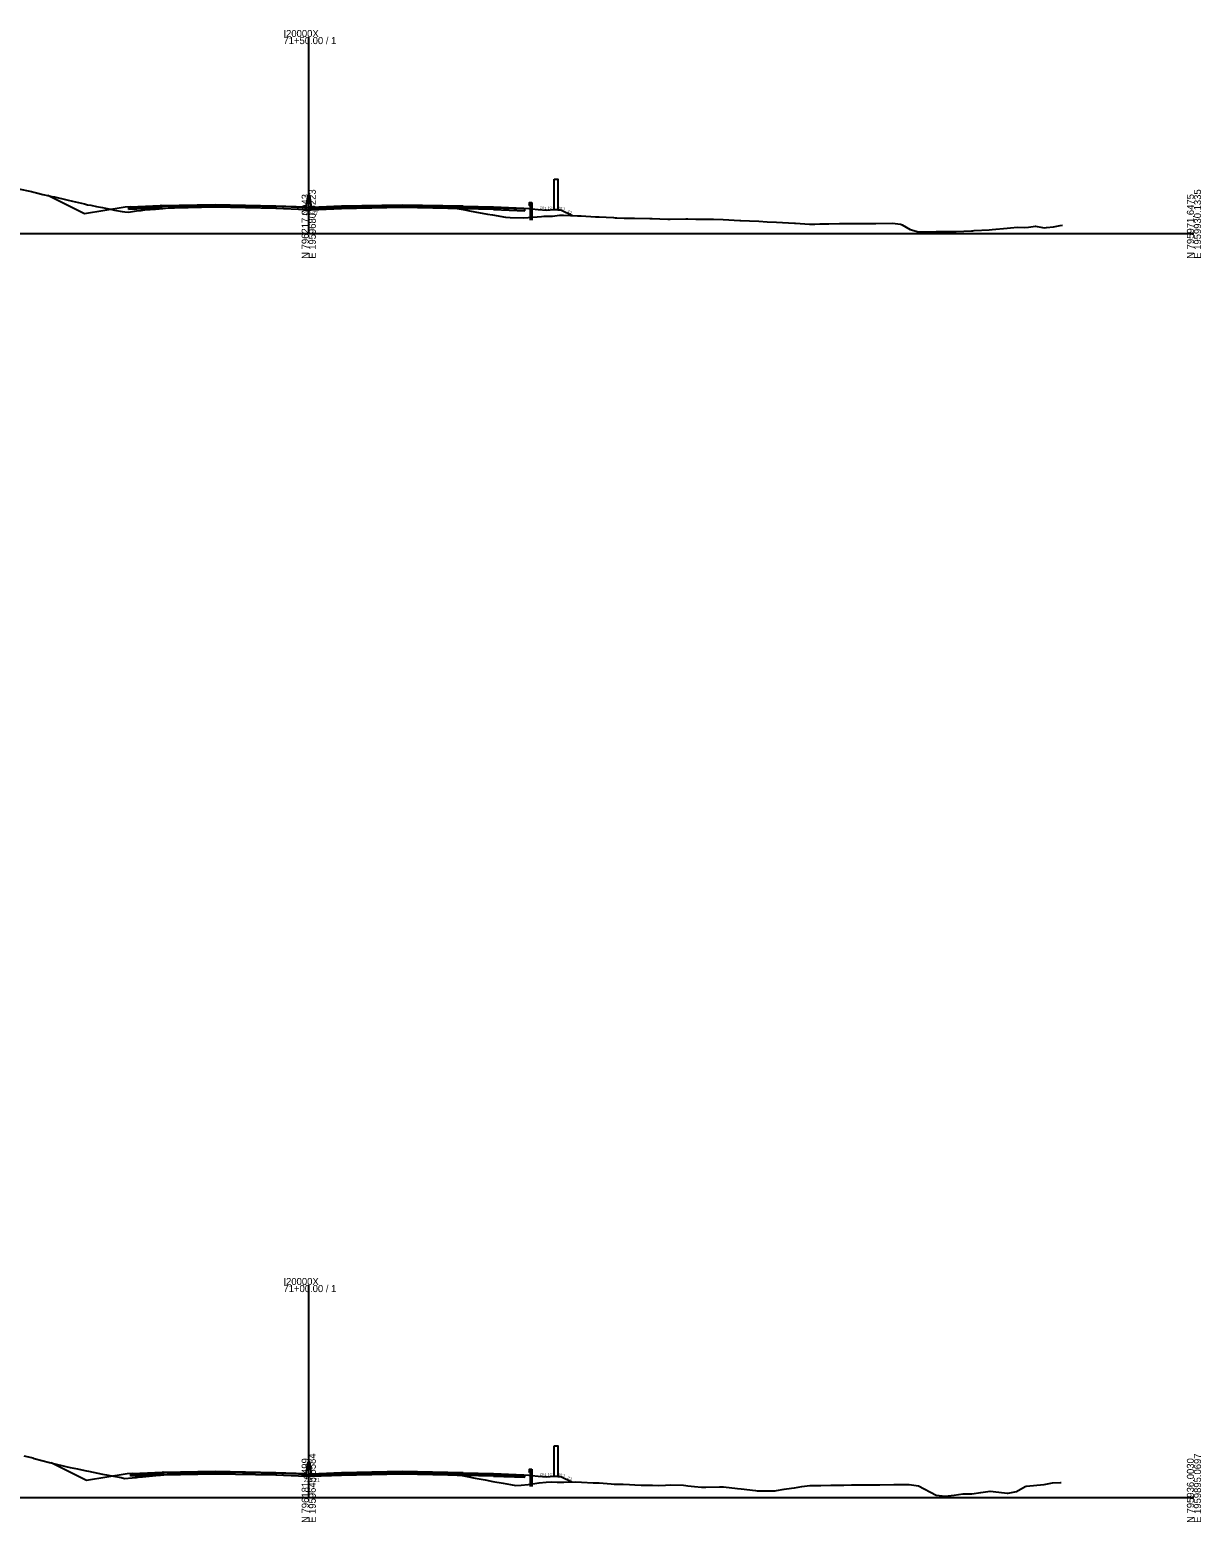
# Model space of a CAD drawing. Extents: x -4026 to 9638, y -10 to 19609.
# Drawn here: x -760 to -297, y 990 to 1581 of the extents above; entities that cross this region are included whole.
import ezdxf

# ---------------------------------------------------------------- set-up
doc = ezdxf.new("R2010")
doc.units = 0
for name, color, linetype in [('PIM_WALLS', 7, 'Continuous'), ('RD_GPK_XS_Cell', 7, 'Continuous'), ('RD_XS_Base', 7, 'Continuous'), ('RD_XS_ExGround', 7, 'Continuous'), ('RD_XS_GR', 7, 'Continuous'), ('RD_XS_Greenside', 7, 'Continuous'), ('RD_XS_MedBWall', 7, 'Continuous'), ('RD_XS_Pave', 7, 'Continuous'), ('RD_XS_PaveOvlay', 7, 'Continuous'), ('RD_XS_TieSlope', 7, 'Continuous'), ('RD_XS_TX_Elev_EX', 7, 'Continuous'), ('RD_XS_TX_Slope', 7, 'Continuous')]:
    doc.layers.add(name, color=color, linetype=linetype)

msp = doc.modelspace()

# ---------------------------------------------------------------- linework, layer by layer
at = {"layer": 'PIM_WALLS'}
for points in [[(-553, 1521.52), (-551.5, 1521.52), (-551.5, 1509.52), (-551.5, 1509.37), (-553, 1509.52)], [(-553, 1020.54), (-551.5, 1020.54), (-551.5, 1008.54), (-551.5, 1008.39), (-553, 1008.54)]]:
    msp.add_lwpolyline(points, close=True, dxfattribs=at)
at = {"layer": 'RD_GPK_XS_Cell'}
for p, q in [((-650, 1500), (-650, 1577.72)), ((-1000, 1500), (-650, 1500)), ((-650, 1500), (-300, 1500)), ((-650, 1000), (-650, 1084.1)), ((-1000, 1000), (-650, 1000)), ((-650, 1000), (-300, 1000))]:
    msp.add_line(p, q, dxfattribs=at)
at = {"layer": 'RD_XS_Base'}
for points in [[(-663, 1510.67), (-687, 1511.16), (-708.34, 1510.72)], [(-721.09, 1510.22), (-720.59, 1510.24), (-708.59, 1510.72)], [(-721.09, 1509.55), (-721.09, 1510.22)], [(-708.59, 1510.05), (-721.09, 1509.55)], [(-708.59, 1510.72), (-708.34, 1510.72)], [(-708.59, 1510.05), (-708.59, 1510.72)], [(-708.34, 1510.05), (-708.59, 1510.05)], [(-708.34, 1510.72), (-708.34, 1510.05)], [(-708.34, 1510.05), (-687, 1510.49), (-663, 1510)], [(-651, 1510.2), (-663, 1510.67)], [(-663, 1510.67), (-663, 1510)], [(-663, 1510), (-651, 1509.53)], [(-651, 1509.53), (-651, 1510.2)], [(-649, 1509.94), (-637, 1510.43)], [(-649, 1509.27), (-649, 1509.94)], [(-637, 1509.76), (-649, 1509.27)], [(-637, 1510.43), (-613, 1510.92), (-589, 1510.43)], [(-637, 1509.76), (-637, 1510.43)], [(-589, 1509.76), (-613, 1510.25), (-637, 1509.76)], [(-589, 1510.43), (-577, 1510.19)], [(-589, 1509.76), (-589, 1510.43)], [(-577, 1509.52), (-589, 1509.76)], [(-577, 1510.19), (-577, 1509.52)], [(-564.5, 1509.7), (-565, 1509.72), (-577, 1510.19)], [(-577, 1509.52), (-564.5, 1509.03)], [(-564.5, 1509.03), (-564.5, 1509.7)], [(-720.32, 1009.23), (-719.82, 1009.25), (-707.82, 1009.73)], [(-707.82, 1009.73), (-707.57, 1009.73)], [(-707.82, 1009.06), (-707.82, 1009.73)], [(-663, 1009.67), (-687, 1010.15), (-707.57, 1009.73)], [(-707.57, 1009.73), (-707.57, 1009.06)], [(-707.57, 1009.06), (-687, 1009.48), (-663, 1009)], [(-651, 1009.2), (-663, 1009.67)], [(-663, 1009.67), (-663, 1009)], [(-649, 1008.97), (-637, 1009.46)], [(-637, 1009.46), (-613, 1009.94), (-589, 1009.46)], [(-637, 1008.79), (-637, 1009.46)], [(-589, 1009.46), (-577, 1009.22)], [(-589, 1008.79), (-589, 1009.46)], [(-720.32, 1008.56), (-720.32, 1009.23)], [(-707.82, 1009.06), (-720.32, 1008.56)], [(-707.57, 1009.06), (-707.82, 1009.06)], [(-663, 1009), (-651, 1008.53)], [(-651, 1008.53), (-651, 1009.2)], [(-649, 1008.3), (-649, 1008.97)], [(-637, 1008.79), (-649, 1008.3)], [(-589, 1008.79), (-613, 1009.27), (-637, 1008.79)], [(-577, 1008.55), (-589, 1008.79)], [(-577, 1009.22), (-577, 1008.55)], [(-564.5, 1008.72), (-565, 1008.74), (-577, 1009.22)], [(-577, 1008.55), (-564.5, 1008.05)], [(-564.5, 1008.05), (-564.5, 1008.72)]]:
    msp.add_lwpolyline(points, dxfattribs=at)
at = {"layer": 'RD_XS_ExGround'}
for points in [[(-764.73, 1517.69), (-759.66, 1516.58), (-758.63, 1516.35), (-757.6, 1516.1), (-755.1, 1515.48), (-752.64, 1514.93), (-751.56, 1514.7), (-750.47, 1514.47), (-745.63, 1513.36), (-743.34, 1512.79), (-740.96, 1512.23), (-738.61, 1511.69), (-737.42, 1511.4), (-736.21, 1511.16), (-733.89, 1510.64), (-731.6, 1510.24), (-730.35, 1509.98), (-729.08, 1509.7), (-726.81, 1509.2), (-723.76, 1508.77), (-722.72, 1508.61), (-721.37, 1508.46), (-720.52, 1508.58), (-718.88, 1508.83), (-718.14, 1508.91), (-716.21, 1509.17), (-714.82, 1509.31), (-712.67, 1509.56), (-710.56, 1509.69), (-709.14, 1509.79), (-707.69, 1509.95), (-705.6, 1510.2), (-702.68, 1510.36), (-701.66, 1510.38), (-700.18, 1510.47), (-697.01, 1510.6), (-690.99, 1510.84), (-684, 1511), (-680.3, 1511.08), (-675.38, 1510.99), (-668.53, 1510.84), (-660.4, 1510.68), (-656.69, 1510.61), (-654.6, 1510.46), (-651.67, 1510.25), (-650, 1510.27), (-649.38, 1510.28), (-647.68, 1510.3), (-642.82, 1510.53), (-642.01, 1510.58), (-630.59, 1510.81), (-629.98, 1510.82), (-618.65, 1511.02), (-609.38, 1510.78), (-606.78, 1510.72), (-600.79, 1510.41), (-597.72, 1510.25), (-595.32, 1510.16), (-594.4, 1510.12), (-592.46, 1510.02), (-591.33, 1509.88), (-588.92, 1509.52), (-586.48, 1508.95), (-584.31, 1508.54), (-579.35, 1507.72), (-577.3, 1507.34), (-572.22, 1506.5), (-570.29, 1506.28), (-565.09, 1506.17), (-563.27, 1506.29), (-557.96, 1506.75), (-557.1, 1506.81), (-556.26, 1506.84), (-553.57, 1506.91), (-550.83, 1507.2), (-549.24, 1507.22), (-543.7, 1506.98), (-542.23, 1506.93), (-536.57, 1506.62), (-535.22, 1506.55), (-532.35, 1506.41), (-529.44, 1506.28), (-528.82, 1506.26), (-528.2, 1506.21), (-525.28, 1506.1), (-522.31, 1506.1), (-521.75, 1506.1), (-521.19, 1506.07), (-515.18, 1505.95), (-514.67, 1505.96), (-514.18, 1505.94), (-511.14, 1505.76), (-508.05, 1505.73), (-507.6, 1505.73), (-507.16, 1505.73), (-500.92, 1505.84), (-500.53, 1505.84), (-500.15, 1505.81), (-497, 1505.69), (-493.79, 1505.71), (-493.46, 1505.72), (-493.13, 1505.72), (-489.93, 1505.73), (-486.12, 1505.52), (-479.53, 1505.18), (-479.11, 1505.17), (-475.78, 1505.08), (-472.09, 1504.83), (-468.71, 1504.68), (-465.08, 1504.47), (-457.93, 1504.11), (-457.55, 1504.09), (-452.06, 1503.74), (-449.85, 1503.75), (-447.92, 1503.8), (-444.32, 1503.85), (-440.18, 1503.9), (-438.9, 1503.9), (-438.13, 1503.91), (-433.98, 1503.95), (-430.27, 1503.98), (-429.07, 1503.99), (-427.09, 1503.98), (-425.8, 1503.94), (-419.21, 1504.06), (-415.98, 1503.64), (-415.68, 1503.54), (-415.36, 1503.42), (-412.14, 1501.62), (-408.97, 1500.67), (-408.23, 1500.63), (-405.07, 1500.65), (-401.96, 1500.78), (-401.53, 1500.77), (-401.1, 1500.77), (-394.94, 1500.74), (-393.97, 1500.77), (-387.93, 1501.09), (-387.39, 1501.1), (-386.85, 1501.13), (-380.92, 1501.51), (-379.72, 1501.63), (-373.9, 1502.11), (-372.59, 1502.2), (-369.71, 1502.45), (-366.89, 1502.34), (-365.46, 1502.5), (-362.64, 1502.86), (-359.87, 1502.35), (-359.11, 1502.23), (-358.33, 1502.36), (-355.57, 1502.63), (-352.86, 1503.21), (-352.03, 1503.25)], [(-762.58, 1016.48), (-759.57, 1015.82), (-759.05, 1015.69), (-758.52, 1015.55), (-755.51, 1014.67), (-752.55, 1013.95), (-751.97, 1013.81), (-751.39, 1013.66), (-745.54, 1012.22), (-744.9, 1012.07), (-744.26, 1011.94), (-741.37, 1011.42), (-738.52, 1010.75), (-737.83, 1010.6), (-737.13, 1010.44), (-731.51, 1009.29), (-730, 1009.02), (-727.22, 1008.51), (-724.19, 1008), (-722.88, 1007.62), (-719.79, 1007.88), (-718.61, 1008.01), (-718.06, 1008.03), (-716.62, 1008.19), (-715.74, 1008.26), (-710.47, 1008.78), (-708.61, 1008.94), (-706.01, 1009.1), (-702.23, 1009.31), (-700.94, 1009.38), (-700.3, 1009.42), (-695.28, 1009.64), (-690.98, 1009.83), (-683.46, 1010), (-680.27, 1010.08), (-676.23, 1010.01), (-668.77, 1009.88), (-660.65, 1009.69), (-656.69, 1009.6), (-654.02, 1009.38), (-651.7, 1009.2), (-650, 1009.21), (-647.71, 1009.24), (-642.22, 1009.54), (-641.9, 1009.56), (-630.13, 1009.83), (-618.44, 1010.01), (-617.01, 1009.97), (-607.03, 1009.74), (-598.28, 1009.29), (-597.73, 1009.26), (-594.75, 1009.06), (-593.4, 1008.97), (-589.33, 1008.7), (-587.4, 1008.3), (-584.22, 1007.71), (-580.27, 1007), (-577.21, 1006.44), (-573.14, 1005.7), (-571.66, 1005.41), (-570.2, 1005.16), (-568.12, 1004.8), (-566.01, 1004.91), (-563.18, 1005.23), (-558.88, 1005.8), (-556.17, 1006.08), (-553.98, 1006.19), (-551.75, 1006.17), (-549.15, 1006.18), (-544.62, 1006.24), (-542.14, 1006.1), (-537.49, 1005.89), (-536.3, 1005.86), (-535.13, 1005.8), (-530.36, 1005.43), (-529.23, 1005.37), (-528.11, 1005.34), (-525.69, 1005.3), (-523.23, 1005.18), (-521.1, 1005.05), (-518.62, 1004.91), (-516.1, 1004.97), (-515.09, 1004.99), (-514.09, 1004.96), (-511.55, 1004.82), (-508.97, 1004.97), (-507.07, 1005.09), (-501.84, 1004.93), (-500.94, 1004.83), (-500.06, 1004.7), (-497.41, 1004.39), (-494.71, 1004.21), (-493.04, 1004.13), (-487.58, 1004.29), (-486.03, 1004.31), (-480.45, 1003.67), (-479.02, 1003.46), (-473.32, 1002.77), (-472.66, 1002.69), (-472, 1002.7), (-466.19, 1002.76), (-465.59, 1002.75), (-464.99, 1002.83), (-462.05, 1003.3), (-459.06, 1003.69), (-457.98, 1003.88), (-454.98, 1004.35), (-451.93, 1004.79), (-451.44, 1004.87), (-450.08, 1004.87), (-449.45, 1004.87), (-447.52, 1004.87), (-443.63, 1004.88), (-440.87, 1004.92), (-438.48, 1004.97), (-435.34, 1005.03), (-431.76, 1005.08), (-429.81, 1005.07), (-428.34, 1005.09), (-424.19, 1005.12), (-418.67, 1005.14), (-417.21, 1005.15), (-412.55, 1005.25), (-408.88, 1004.66), (-401.87, 1000.92), (-398.41, 1000.6), (-394.85, 1001.03), (-391.34, 1001.45), (-387.76, 1001.47), (-384.27, 1002.01), (-380.63, 1002.57), (-377.2, 1002.16), (-373.81, 1001.75), (-373.5, 1001.75), (-370.12, 1002.42), (-366.8, 1004.39), (-366.37, 1004.52), (-359.24, 1005.24), (-355.98, 1005.82), (-352.77, 1006), (-352.45, 1006.03)]]:
    msp.add_lwpolyline(points, dxfattribs=at)
at = {"layer": 'RD_XS_GR'}
for points in [[(-562.76, 1512.29), (-563, 1511.99)], [(-563, 1511.99), (-562.77, 1511.69)], [(-562.77, 1511.69), (-563, 1511.41)], [(-563, 1511.41), (-562.76, 1511.11)], [(-562.76, 1512.29), (-562.27, 1512.29)], [(-562.76, 1511.11), (-562.76, 1512.29)], [(-562.27, 1511.11), (-562.76, 1511.11)], [(-562.27, 1512.29), (-561.78, 1512.29)], [(-562.27, 1509.83), (-562.27, 1512.29)], [(-562.27, 1512.29), (-562.27, 1511.11)], [(-561.78, 1512.29), (-561.78, 1509.79)], [(-562.27, 1505.33), (-562.27, 1509.83)], [(-561.78, 1509.79), (-561.78, 1505.33)], [(-562.76, 1011.32), (-563, 1011.02)], [(-563, 1011.02), (-562.77, 1010.72)], [(-562.77, 1010.72), (-563, 1010.44)], [(-563, 1010.44), (-562.76, 1010.14)], [(-562.76, 1011.32), (-562.27, 1011.32)], [(-562.76, 1010.14), (-562.76, 1011.32)], [(-562.27, 1010.14), (-562.76, 1010.14)], [(-562.27, 1011.32), (-561.78, 1011.32)], [(-562.27, 1008.86), (-562.27, 1011.32)], [(-562.27, 1011.32), (-562.27, 1010.14)], [(-561.78, 1011.32), (-561.78, 1008.82)], [(-562.27, 1004.36), (-562.27, 1008.86)], [(-561.78, 1008.82), (-561.78, 1004.36)]]:
    msp.add_lwpolyline(points, dxfattribs=at)
at = {"layer": 'RD_XS_Greenside'}
for p, q in [((-559.25, 1509.54), (-556, 1509.22)), ((-556, 1509.22), (-553, 1509.52)), ((-553, 1509.52), (-550, 1509.22)), ((-550, 1509.22), (-545.7, 1507.07)), ((-559.25, 1008.56), (-556, 1008.24)), ((-556, 1008.24), (-553, 1008.54)), ((-553, 1008.54), (-550, 1008.24)), ((-550, 1008.24), (-545.96, 1006.22))]:
    msp.add_line(p, q, dxfattribs=at)
for points in [[(-722.59, 1510.42), (-738.59, 1507.75)], [(-720.59, 1510.58), (-722.59, 1510.42)], [(-565, 1510.05), (-563, 1509.89)], [(-563, 1509.89), (-561.78, 1509.79)], [(-561.78, 1509.79), (-559.25, 1509.54)], [(-721.82, 1009.43), (-737.82, 1006.76)], [(-719.82, 1009.59), (-721.82, 1009.43)], [(-565, 1009.08), (-563, 1008.92)], [(-563, 1008.92), (-561.78, 1008.82)], [(-561.78, 1008.82), (-559.25, 1008.56)]]:
    msp.add_lwpolyline(points, dxfattribs=at)
at = {"layer": 'RD_XS_MedBWall'}
for points in [[(-651, 1510.53), (-650.25, 1515.2)], [(-650.25, 1515.2), (-649.75, 1515.2), (-649, 1510.27)], [(-651, 1509.27), (-651, 1510.2), (-651, 1510.53)], [(-649, 1509.27), (-651, 1509.27)], [(-649, 1510.27), (-649, 1509.94), (-649, 1509.27)], [(-651, 1009.52), (-650.25, 1014.19)], [(-651, 1008.3), (-651, 1009.2), (-651, 1009.52)], [(-650.25, 1014.19), (-649.75, 1014.19), (-649, 1009.3)], [(-649, 1008.3), (-651, 1008.3)], [(-649, 1009.3), (-649, 1008.97), (-649, 1008.3)]]:
    msp.add_lwpolyline(points, dxfattribs=at)
at = {"layer": 'RD_XS_Pave'}
for points in [[(-708.34, 1510.89), (-687, 1511.32), (-663, 1510.84)], [(-663, 1510.67), (-687, 1511.16), (-708.34, 1510.72)], [(-589, 1510.6), (-613, 1511.08), (-637, 1510.6)], [(-720.59, 1510.41), (-708.59, 1510.89)], [(-708.59, 1510.72), (-720.59, 1510.24)], [(-720.59, 1510.24), (-720.59, 1510.41)], [(-708.59, 1510.89), (-708.34, 1510.89)], [(-708.59, 1510.72), (-708.59, 1510.89)], [(-708.34, 1510.72), (-708.59, 1510.72)], [(-708.34, 1510.89), (-708.34, 1510.72)], [(-663, 1510.84), (-663, 1510.67)], [(-663, 1510.84), (-651, 1510.37)], [(-651, 1510.2), (-663, 1510.67)], [(-651, 1510.37), (-651, 1510.2)], [(-637, 1510.6), (-649, 1510.11)], [(-649, 1509.94), (-637, 1510.43)], [(-649, 1510.11), (-649, 1509.94)], [(-637, 1510.43), (-613, 1510.92), (-589, 1510.43)], [(-637, 1510.6), (-637, 1510.43)], [(-589, 1510.6), (-577, 1510.36)], [(-589, 1510.43), (-589, 1510.6)], [(-577, 1510.19), (-589, 1510.43)], [(-577, 1510.36), (-577, 1510.19)], [(-565, 1509.88), (-577, 1510.36)], [(-577, 1510.19), (-565, 1509.72)], [(-565, 1509.72), (-565, 1509.88)], [(-719.82, 1009.42), (-707.82, 1009.9)], [(-707.82, 1009.73), (-719.82, 1009.25)], [(-719.82, 1009.25), (-719.82, 1009.42)], [(-707.82, 1009.9), (-707.57, 1009.9)], [(-707.82, 1009.73), (-707.82, 1009.9)], [(-707.57, 1009.73), (-707.82, 1009.73)], [(-707.57, 1009.9), (-687, 1010.32), (-663, 1009.84)], [(-663, 1009.67), (-687, 1010.15), (-707.57, 1009.73)], [(-707.57, 1009.9), (-707.57, 1009.73)], [(-663, 1009.84), (-663, 1009.67)], [(-663, 1009.84), (-651, 1009.37)], [(-651, 1009.2), (-663, 1009.67)], [(-651, 1009.37), (-651, 1009.2)], [(-637, 1009.63), (-649, 1009.14)], [(-649, 1008.97), (-637, 1009.46)], [(-589, 1009.63), (-613, 1010.11), (-637, 1009.63)], [(-637, 1009.46), (-613, 1009.94), (-589, 1009.46)], [(-637, 1009.63), (-637, 1009.46)], [(-589, 1009.63), (-577, 1009.39)], [(-589, 1009.46), (-589, 1009.63)], [(-577, 1009.22), (-589, 1009.46)], [(-577, 1009.39), (-577, 1009.22)], [(-565, 1008.91), (-577, 1009.39)], [(-649, 1009.14), (-649, 1008.97)], [(-577, 1009.22), (-565, 1008.74)], [(-565, 1008.74), (-565, 1008.91)]]:
    msp.add_lwpolyline(points, dxfattribs=at)
at = {"layer": 'RD_XS_PaveOvlay'}
for points in [[(-720.59, 1510.58), (-708.59, 1511.06)], [(-708.59, 1511.06), (-708.59, 1510.89)], [(-708.34, 1511.06), (-708.59, 1511.06)], [(-708.34, 1511.06), (-687, 1511.49), (-663, 1511.01)], [(-663, 1510.84), (-687, 1511.32), (-708.34, 1510.89)], [(-708.34, 1510.89), (-708.34, 1511.06)], [(-589, 1510.77), (-613, 1511.25), (-637, 1510.77)], [(-637, 1510.6), (-613, 1511.08), (-589, 1510.6)], [(-708.59, 1510.89), (-720.59, 1510.41)], [(-720.59, 1510.41), (-720.59, 1510.58)], [(-708.59, 1510.89), (-708.34, 1510.89)], [(-663, 1511.01), (-663, 1510.84)], [(-663, 1511.01), (-651, 1510.53)], [(-651, 1510.37), (-663, 1510.84)], [(-651, 1510.53), (-651, 1510.37)], [(-637, 1510.77), (-649, 1510.27)], [(-649, 1510.11), (-637, 1510.6)], [(-649, 1510.27), (-649, 1510.11)], [(-637, 1510.77), (-637, 1510.6)], [(-589, 1510.6), (-589, 1510.77)], [(-589, 1510.77), (-577, 1510.53)], [(-577, 1510.36), (-589, 1510.6)], [(-577, 1510.53), (-577, 1510.36)], [(-577, 1510.53), (-565, 1510.05)], [(-565, 1509.88), (-577, 1510.36)], [(-565, 1510.05), (-565, 1509.88)], [(-719.82, 1009.59), (-707.82, 1010.07)], [(-707.82, 1009.9), (-719.82, 1009.42)], [(-719.82, 1009.42), (-719.82, 1009.59)], [(-707.82, 1010.07), (-707.82, 1009.9)], [(-707.57, 1010.07), (-707.82, 1010.07)], [(-707.82, 1009.9), (-707.57, 1009.9)], [(-707.57, 1010.07), (-687, 1010.48), (-663, 1010)], [(-663, 1009.84), (-687, 1010.32), (-707.57, 1009.9)], [(-707.57, 1009.9), (-707.57, 1010.07)], [(-663, 1010), (-663, 1009.84)], [(-663, 1010), (-651, 1009.52)], [(-651, 1009.37), (-663, 1009.84)], [(-651, 1009.52), (-651, 1009.37)], [(-637, 1009.8), (-649, 1009.3)], [(-649, 1009.14), (-637, 1009.63)], [(-589, 1009.8), (-613, 1010.28), (-637, 1009.8)], [(-637, 1009.63), (-613, 1010.11), (-589, 1009.63)], [(-637, 1009.8), (-637, 1009.63)], [(-589, 1009.63), (-589, 1009.8)], [(-589, 1009.8), (-577, 1009.56)], [(-577, 1009.39), (-589, 1009.63)], [(-577, 1009.56), (-577, 1009.39)], [(-577, 1009.56), (-565, 1009.08)], [(-565, 1008.91), (-577, 1009.39)], [(-649, 1009.3), (-649, 1009.14)], [(-565, 1009.08), (-565, 1008.91)]]:
    msp.add_lwpolyline(points, dxfattribs=at)
at = {"layer": 'RD_XS_TieSlope'}
for points in [[(-738.59, 1507.75), (-753.2, 1515.06)], [(-737.82, 1006.76), (-751.84, 1013.77)]]:
    msp.add_lwpolyline(points, dxfattribs=at)

# ---------------------------------------------------------------- texts
at = {"layer": 'RD_GPK_XS_Cell'}
for s, p in [('71+50.00 / 1', (-660, 1574.92)), ('I20000X', (-660, 1577.72)), ('I20000X', (-660, 1084.1)), ('71+00.00 / 1', (-660, 1081.3))]:
    msp.add_text(s, height=2.8, dxfattribs=at).set_placement(p)
for s, p in [('E 1959680.6223', (-647.2, 1490)), ('E 1959930.1335', (-297.2, 1490)), ('N 796217.0943', (-650, 1490)), ('N 795971.6475', (-300, 1490)), ('N 796181.4499', (-650, 990)), ('E 1959645.5584', (-647.2, 990)), ('N 795936.0030', (-300, 990)), ('E 1959895.0697', (-297.2, 990))]:
    msp.add_text(s, height=2.8, rotation=90, dxfattribs=at).set_placement(p)
at = {"layer": 'RD_XS_TX_Elev_EX'}
for s, p in [('233.27', (-652.68, 1507.27)), ('235.21', (-651.91, 1006.21))]:
    msp.add_text(s, height=1.5, dxfattribs=at).set_placement(p)
at = {"layer": 'RD_XS_TX_Slope'}
for s, rotation, p in [('10:1', 354.28941, (-558.63, 1509.78)), ('10:1', 5.71059, (-555.44, 1509.57)), ('10:1', 354.28941, (-551.37, 1509.61)), ('2:1', 336.55258, (-547.82, 1508.53)), ('10:1', 354.28941, (-558.63, 1008.8)), ('10:1', 5.71059, (-555.44, 1008.6)), ('10:1', 354.28941, (-551.37, 1008.64)), ('2:1', 336.55258, (-547.82, 1007.55))]:
    msp.add_text(s, height=1, rotation=rotation, dxfattribs=at).set_placement(p)

doc.saveas('drawing.dxf')
